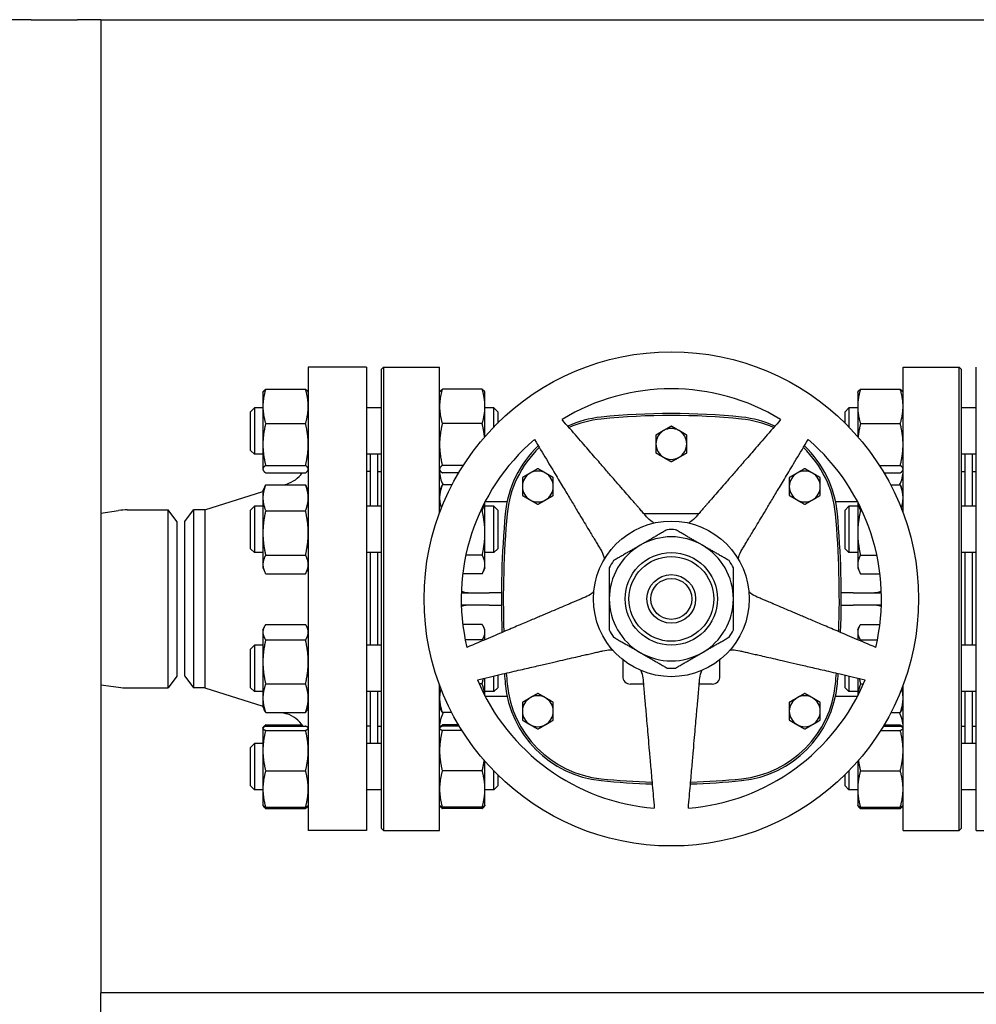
# Model space of a CAD drawing. Header units: inches. Extents: x 24 to 1128, y -58 to 748.
# Tile 508 of 656: x 658 to 673, y 354 to 370. Entities that reach past the tile are written whole.
import ezdxf

# ---------------------------------------------------------------- set-up
doc = ezdxf.new("R2010")
doc.units = ezdxf.units.IN
doc.header["$LTSCALE"] = 32
doc.header["$MEASUREMENT"] = 0
doc.layers.add('Visible (ANSI)', color=7, linetype='Continuous', lineweight=30)

msp = doc.modelspace()

# ---------------------------------------------------------------- linework, layer by layer
at = {"layer": 'Visible (ANSI)'}
for p, q in [((657.86613, 369.85867), (657.49113, 369.85867)), ((657.86613, 369.85867), (658.61613, 369.85867)), ((658.99113, 369.85867), (658.61613, 369.85867)), ((658.99113, 369.85867), (658.99113, 354.10867)), ((658.99113, 369.85867), (694.53063, 369.85867)), ((662.34813, 364.23367), (662.34813, 356.73367)), ((663.28813, 364.23367), (662.34813, 364.23367)), ((663.28813, 364.23367), (663.28813, 356.73367)), ((663.53563, 364.20242), (663.56688, 364.23367)), ((663.53563, 356.76492), (663.53563, 364.20242)), ((663.56688, 364.23367), (663.56688, 356.73367)), ((663.56688, 364.23367), (664.47313, 364.23367)), ((664.47313, 361.87561), (664.47313, 364.23367)), ((671.97313, 361.87561), (671.97313, 364.23367)), ((671.97313, 364.23367), (672.87938, 364.23367)), ((672.87938, 356.73367), (672.87938, 364.23367)), ((672.91063, 364.20242), (672.87938, 364.23367)), ((672.91063, 364.20242), (672.91063, 356.76492)), ((673.15813, 356.73367), (673.15813, 364.23367)), ((661.65922, 363.87636), (662.30305, 363.87636)), ((665.16205, 363.87636), (664.51822, 363.87636)), ((671.28422, 363.87636), (671.92805, 363.87636)), ((661.61413, 363.82488), (661.61828, 363.83378)), ((661.61413, 363.82488), (661.61413, 363.59837)), ((662.34813, 363.82488), (662.34398, 363.83378)), ((664.47313, 363.82488), (664.47728, 363.83378)), ((665.20713, 363.82488), (665.20298, 363.83378)), ((665.20713, 363.59837), (665.20713, 363.82488)), ((671.23913, 363.82488), (671.24328, 363.83378)), ((671.23913, 363.82488), (671.23913, 363.59837)), ((671.97313, 363.82488), (671.96898, 363.83378)), ((661.41313, 363.51238), (661.47563, 363.57488)), ((661.47563, 363.57488), (661.47563, 362.82488)), ((661.61413, 363.57488), (661.47563, 363.57488)), ((661.61413, 363.59837), (661.61413, 362.98215)), ((663.53563, 363.57488), (663.28813, 363.57488)), ((665.20713, 363.11117), (665.20713, 363.59837)), ((665.35063, 363.57488), (665.20713, 363.57488)), ((665.35063, 363.26733), (665.35063, 363.57488)), ((665.41313, 363.51238), (665.35063, 363.57488)), ((671.03563, 363.51238), (671.09813, 363.57488)), ((671.09813, 363.57488), (671.09813, 363.26474)), ((671.23913, 363.57488), (671.09813, 363.57488)), ((671.23913, 363.59837), (671.23913, 363.11117)), ((673.15813, 363.57488), (672.91063, 363.57488)), ((661.41313, 362.88738), (661.41313, 363.51238)), ((665.41313, 363.51238), (665.41313, 363.3304)), ((671.03563, 363.32793), (671.03563, 363.51238)), ((661.65922, 363.32039), (662.30305, 363.32039)), ((665.16205, 363.32039), (664.51822, 363.32039)), ((671.28422, 363.32039), (671.92805, 363.32039)), ((661.61413, 362.98215), (661.61413, 362.58365)), ((661.41313, 362.88738), (661.47563, 362.82488)), ((661.61413, 362.82488), (661.47563, 362.82488)), ((663.53563, 362.82488), (663.28813, 362.82488)), ((663.34813, 362.82488), (663.34813, 361.98376)), ((663.46813, 362.82488), (663.46813, 361.98376)), ((673.15813, 362.82488), (672.91063, 362.82488)), ((672.97313, 362.82488), (672.97313, 361.98376)), ((673.09313, 362.82488), (673.09313, 361.98376)), ((661.61413, 362.58365), (661.61413, 362.57488)), ((661.65922, 362.64391), (662.30305, 362.64391)), ((664.85662, 362.64391), (664.51822, 362.64391)), ((671.58964, 362.64391), (671.92805, 362.64391)), ((661.61413, 362.57488), (661.61828, 362.56598)), ((661.65922, 362.5234), (662.30305, 362.5234)), ((662.34813, 362.57488), (662.34398, 362.56598)), ((663.34813, 362.54367), (663.28813, 362.54367)), ((663.47313, 362.42367), (663.46813, 362.42367)), ((663.47313, 361.98376), (663.47313, 362.54367)), ((663.47313, 362.54367), (663.53563, 362.54367)), ((664.47313, 362.57488), (664.47728, 362.56598)), ((664.78227, 362.5234), (664.51822, 362.5234)), ((671.66399, 362.5234), (671.92805, 362.5234)), ((671.97313, 362.57488), (671.96898, 362.56598)), ((672.91063, 362.54367), (672.97313, 362.54367)), ((673.09813, 362.42367), (673.09313, 362.42367)), ((673.09813, 361.98376), (673.09813, 362.54367)), ((673.09813, 362.54367), (673.15813, 362.54367)), ((661.61413, 362.23376), (661.64326, 362.29622)), ((661.65922, 362.32726), (662.30305, 362.32726)), ((661.94902, 362.32726), (661.99911, 362.34312)), ((662.34813, 362.23376), (662.31901, 362.29622)), ((664.47313, 362.23376), (664.50226, 362.29622)), ((664.67332, 362.32726), (664.51822, 362.32726)), ((671.77295, 362.32726), (671.92805, 362.32726)), ((671.97313, 362.23376), (671.94401, 362.29622)), ((660.6748, 361.92367), (661.61413, 362.22119)), ((661.61413, 362.23376), (661.61413, 362.11829)), ((661.61413, 362.11829), (661.61413, 361.55008)), ((661.41313, 361.92126), (661.47563, 361.98376)), ((661.47563, 361.98376), (661.47563, 361.23376)), ((661.61413, 361.98376), (661.47563, 361.98376)), ((663.53563, 361.98376), (663.28813, 361.98376)), ((665.20713, 361.55008), (665.20713, 362.0533)), ((665.35063, 361.98376), (665.20713, 361.98376)), ((665.20983, 362.05847), (665.56604, 362.05847)), ((665.35063, 361.23376), (665.35063, 361.98376)), ((665.41313, 361.92126), (665.35063, 361.98376)), ((670.88023, 362.05847), (671.23644, 362.05847)), ((671.03563, 361.92126), (671.09813, 361.98376)), ((671.09813, 361.98376), (671.09813, 361.23376)), ((671.23913, 361.98376), (671.09813, 361.98376)), ((671.23913, 362.0533), (671.23913, 361.55008)), ((673.15813, 361.98376), (672.91063, 361.98376)), ((658.99113, 361.87267), (659.27778, 361.91362)), ((659.4192, 361.92367), (660.07926, 361.92367)), ((660.07926, 359.04367), (660.07926, 361.92367)), ((660.22313, 361.73617), (660.07926, 361.92367)), ((660.34813, 361.73617), (660.49201, 361.92367)), ((660.6748, 361.92367), (660.49201, 361.92367)), ((660.49201, 361.92367), (660.49201, 359.04367)), ((660.6748, 361.92367), (660.6748, 359.04367)), ((661.41313, 361.29626), (661.41313, 361.92126)), ((661.65922, 361.90933), (662.30305, 361.90933)), ((665.16205, 361.90933), (665.13647, 361.90933)), ((665.41313, 361.92126), (665.41313, 361.29626)), ((668.66585, 361.86162), (667.78042, 361.86162)), ((671.03563, 361.29626), (671.03563, 361.92126)), ((671.28422, 361.90933), (671.3098, 361.90933)), ((660.22313, 361.73617), (660.22313, 359.23117)), ((660.34813, 359.23117), (660.34813, 361.73617)), ((661.61413, 361.55008), (661.61413, 361.04054)), ((665.20713, 361.04054), (665.20713, 361.55008)), ((671.23913, 361.55008), (671.23913, 361.04054)), ((661.41313, 361.29626), (661.47563, 361.23376)), ((661.61413, 361.23376), (661.47563, 361.23376)), ((661.65922, 361.19083), (662.30305, 361.19083)), ((663.53563, 361.23376), (663.28813, 361.23376)), ((663.34813, 361.23376), (663.34813, 359.73358)), ((663.46813, 361.23376), (663.46813, 359.73358)), ((663.47313, 359.73358), (663.47313, 361.23376)), ((665.16205, 361.19083), (664.89749, 361.19083)), ((665.35063, 361.23376), (665.20713, 361.23376)), ((665.41313, 361.29626), (665.35063, 361.23376)), ((671.03563, 361.29626), (671.09813, 361.23376)), ((671.23913, 361.23376), (671.09813, 361.23376)), ((671.28422, 361.19083), (671.54878, 361.19083)), ((673.15813, 361.23376), (672.91063, 361.23376)), ((672.97313, 361.23376), (672.97313, 359.73358)), ((673.09313, 361.23376), (673.09313, 359.73358)), ((673.09813, 359.73358), (673.09813, 361.23376)), ((661.61413, 361.04054), (661.61413, 360.98376)), ((665.20713, 360.98376), (665.20713, 361.04054)), ((671.23913, 361.04054), (671.23913, 360.98376)), ((661.61413, 360.98376), (661.64326, 360.9213)), ((661.65922, 360.89026), (662.30305, 360.89026)), ((662.34813, 360.98376), (662.31901, 360.9213)), ((665.16205, 360.89026), (664.84753, 360.89026)), ((665.20713, 360.98376), (665.17801, 360.9213)), ((671.23913, 360.98376), (671.26826, 360.9213)), ((671.28422, 360.89026), (671.59873, 360.89026)), ((664.8246, 360.58367), (665.27813, 360.58367)), ((665.47347, 360.58367), (665.27813, 360.58367)), ((671.16813, 360.58367), (670.9728, 360.58367)), ((671.16813, 360.58367), (671.62166, 360.58367)), ((665.27813, 360.38367), (664.8246, 360.38367)), ((665.27813, 360.38367), (665.47347, 360.38367)), ((670.9728, 360.38367), (671.16813, 360.38367)), ((671.62166, 360.38367), (671.16813, 360.38367)), ((661.65922, 360.07014), (662.30305, 360.07014)), ((665.16205, 360.07014), (664.84838, 360.07014)), ((671.28422, 360.07014), (671.59789, 360.07014)), ((661.61413, 359.98358), (661.63361, 360.02535)), ((661.61413, 359.98358), (661.61413, 359.94443)), ((661.61413, 359.94443), (661.61413, 359.46294)), ((662.34813, 359.98358), (662.32866, 360.02535)), ((665.20713, 359.98358), (665.18766, 360.02535)), ((665.20713, 359.94443), (665.20713, 359.98358)), ((665.20713, 359.82257), (665.20713, 359.94443)), ((671.23913, 359.98358), (671.25861, 360.02535)), ((671.23913, 359.98358), (671.23913, 359.94443)), ((671.23913, 359.94443), (671.23913, 359.82257)), ((661.41313, 359.67108), (661.47563, 359.73358)), ((661.47563, 359.73358), (661.47563, 358.98358)), ((661.61413, 359.73358), (661.47563, 359.73358)), ((661.65922, 359.81872), (662.30305, 359.81872)), ((663.53563, 359.73358), (663.28813, 359.73358)), ((665.16205, 359.81872), (664.88879, 359.81872)), ((671.28422, 359.81872), (671.55748, 359.81872)), ((673.15813, 359.73358), (672.91063, 359.73358)), ((661.41313, 359.04608), (661.41313, 359.67108)), ((661.61413, 359.46294), (661.61413, 358.8771)), ((667.43573, 359.50021), (667.43573, 359.23072)), ((669.01053, 359.23072), (669.01053, 359.50021)), ((665.35063, 358.98358), (665.35063, 359.23561)), ((665.41313, 359.25004), (665.41313, 359.04608)), ((671.03563, 359.04608), (671.03563, 359.24947)), ((671.09813, 359.23504), (671.09813, 358.98358)), ((658.99113, 359.09467), (659.27778, 359.05372)), ((660.22313, 359.23117), (660.07926, 359.04367)), ((660.34813, 359.23117), (660.49201, 359.04367)), ((661.65922, 359.10717), (662.30305, 359.10717)), ((664.47313, 356.73367), (664.47313, 359.09173)), ((665.16205, 359.10717), (665.11424, 359.10717)), ((665.20713, 358.91404), (665.20713, 359.20248)), ((667.77161, 359.10572), (667.56073, 359.10572)), ((668.88553, 359.10572), (668.67465, 359.10572)), ((671.23913, 359.20248), (671.23913, 358.91404)), ((671.28422, 359.10717), (671.33203, 359.10717)), ((671.97313, 356.73367), (671.97313, 359.09173)), ((659.4192, 359.04367), (660.07926, 359.04367)), ((660.6748, 359.04367), (660.49201, 359.04367)), ((660.6748, 359.04367), (661.61413, 358.74615)), ((661.41313, 359.04608), (661.47563, 358.98358)), ((661.61413, 358.98358), (661.47563, 358.98358)), ((663.53563, 358.98358), (663.28813, 358.98358)), ((663.34813, 358.98358), (663.34813, 358.14246)), ((663.46813, 358.98358), (663.46813, 358.14246)), ((663.47313, 358.42367), (663.47313, 358.98358)), ((665.35063, 358.98358), (665.20713, 358.98358)), ((665.41313, 359.04608), (665.35063, 358.98358)), ((671.03563, 359.04608), (671.09813, 358.98358)), ((671.23913, 358.98358), (671.09813, 358.98358)), ((673.15813, 358.98358), (672.91063, 358.98358)), ((672.97313, 358.98358), (672.97313, 358.14246)), ((673.09313, 358.98358), (673.09313, 358.14246)), ((673.09813, 358.42367), (673.09813, 358.98358)), ((661.61413, 358.8771), (661.61413, 358.73358)), ((665.20983, 358.90887), (665.56604, 358.90887)), ((670.88023, 358.90887), (671.23644, 358.90887)), ((661.61413, 358.73358), (661.63361, 358.69181)), ((661.65922, 358.64703), (662.30305, 358.64703)), ((661.9271, 358.64703), (661.99911, 358.62422)), ((662.34813, 358.73358), (662.32866, 358.69181)), ((664.47313, 358.73358), (664.49261, 358.69181)), ((664.66972, 358.64703), (664.51822, 358.64703)), ((671.77654, 358.64703), (671.92805, 358.64703)), ((671.97313, 358.73358), (671.95366, 358.69181)), ((661.65922, 358.44394), (662.25082, 358.44394)), ((663.47313, 358.54367), (663.46813, 358.54367)), ((664.78227, 358.44394), (664.51822, 358.44394)), ((671.66399, 358.44394), (671.92805, 358.44394)), ((673.09813, 358.54367), (673.09313, 358.54367)), ((661.61413, 358.39246), (661.61543, 358.39524)), ((661.61413, 358.39246), (661.61413, 358.3897)), ((661.61413, 358.3897), (661.61413, 358.02776)), ((661.61543, 358.39524), (661.61828, 358.40136)), ((661.65922, 358.42358), (662.30305, 358.42358)), ((661.65922, 358.35582), (662.30305, 358.35582)), ((662.34813, 358.39246), (662.34684, 358.39524)), ((663.34813, 358.42367), (663.28813, 358.42367)), ((663.47313, 358.42367), (663.53563, 358.42367)), ((664.47313, 358.39246), (664.47443, 358.39524)), ((664.47443, 358.39524), (664.47728, 358.40136)), ((664.79442, 358.42358), (664.51822, 358.42358)), ((664.83606, 358.35582), (664.51822, 358.35582)), ((671.61021, 358.35582), (671.92805, 358.35582)), ((671.65184, 358.42358), (671.92805, 358.42358)), ((671.97184, 358.39524), (671.96898, 358.40136)), ((671.97313, 358.39246), (671.97184, 358.39524)), ((672.91063, 358.42367), (672.97313, 358.42367)), ((673.09813, 358.42367), (673.15813, 358.42367)), ((661.41313, 358.07996), (661.47563, 358.14246)), ((661.47563, 358.14246), (661.47563, 357.39246)), ((661.61413, 358.14246), (661.47563, 358.14246)), ((663.53563, 358.14246), (663.28813, 358.14246)), ((673.15813, 358.14246), (672.91063, 358.14246)), ((661.41313, 357.45496), (661.41313, 358.07996)), ((661.61413, 358.02776), (661.61413, 357.40552)), ((665.20713, 357.40552), (665.20713, 357.85617)), ((671.23913, 357.85617), (671.23913, 357.40552)), ((661.65922, 357.6997), (662.30305, 357.6997)), ((665.16205, 357.6997), (664.51822, 357.6997)), ((665.35063, 357.39246), (665.35063, 357.70001)), ((671.03563, 357.45496), (671.03563, 357.6394)), ((671.09813, 357.7026), (671.09813, 357.39246)), ((671.28422, 357.6997), (671.92805, 357.6997)), ((665.41313, 357.63693), (665.41313, 357.45496)), ((661.41313, 357.45496), (661.47563, 357.39246)), ((661.61413, 357.39246), (661.47563, 357.39246)), ((661.61413, 357.40552), (661.61413, 357.14246)), ((663.53563, 357.39246), (663.28813, 357.39246)), ((665.20713, 357.14246), (665.20713, 357.40552)), ((665.35063, 357.39246), (665.20713, 357.39246)), ((665.41313, 357.45496), (665.35063, 357.39246)), ((671.03563, 357.45496), (671.09813, 357.39246)), ((671.23913, 357.39246), (671.09813, 357.39246)), ((671.23913, 357.40552), (671.23913, 357.14246)), ((673.15813, 357.39246), (672.91063, 357.39246)), ((661.61413, 357.14246), (661.61543, 357.13969)), ((661.61543, 357.13969), (661.61828, 357.13356)), ((661.65922, 357.11134), (662.30305, 357.11134)), ((661.65922, 357.09098), (662.30305, 357.09098)), ((662.34684, 357.13969), (662.34398, 357.13356)), ((662.34813, 357.14246), (662.34684, 357.13969)), ((664.47313, 357.14246), (664.47443, 357.13969)), ((664.47443, 357.13969), (664.47728, 357.13356)), ((665.16205, 357.11134), (664.51822, 357.11134)), ((665.16205, 357.09098), (664.51822, 357.09098)), ((665.20584, 357.13969), (665.20298, 357.13356)), ((665.20713, 357.14246), (665.20584, 357.13969)), ((671.23913, 357.14246), (671.24043, 357.13969)), ((671.24043, 357.13969), (671.24328, 357.13356)), ((671.28422, 357.11134), (671.92805, 357.11134)), ((671.28422, 357.09098), (671.92805, 357.09098)), ((671.97184, 357.13969), (671.96898, 357.13356)), ((671.97313, 357.14246), (671.97184, 357.13969)), ((663.28813, 356.73367), (662.34813, 356.73367)), ((663.53563, 356.76492), (663.56688, 356.73367)), ((663.56688, 356.73367), (664.47313, 356.73367)), ((671.97313, 356.73367), (672.87938, 356.73367)), ((672.91063, 356.76492), (672.87938, 356.73367)), ((673.15813, 356.73367), (674.09813, 356.73367)), ((694.53063, 354.10867), (658.99113, 354.10867)), ((658.99113, 353.73367), (658.99113, 354.10867))]:
    msp.add_line(p, q, dxfattribs=at)
for radius in [4, 1.25984, 0.74803, 0.68553, 0.3937, 0.3312]:
    msp.add_circle((668.22313, 360.48367), radius, dxfattribs=at)
for centre, radius, start, end in [((668.22313, 360.48367), 3.4, 58.64927, 121.35073), ((667.26135, 361.70251), 1.73228, 95.817836, 114.357428), ((667.26135, 361.70251), 1.70103, 95.817836, 114.042525), ((668.22313, 352.2632), 11.22047, 84.182164, 95.817836), ((668.22313, 352.2632), 11.18922, 84.182164, 95.817836), ((669.18491, 361.70251), 1.70103, 65.957475, 84.182165), ((669.18491, 361.70251), 1.73228, 65.642572, 84.182165), ((668.22313, 362.99154), 0.25, 60, 120), ((668.22313, 360.48367), 3.4, 130.64927, 193.35073), ((668.22313, 362.99154), 0.25, 120, 180), ((668.22313, 362.99154), 0.25, 0, 60), ((668.22313, 360.48367), 3.4, 346.64927, 49.35073), ((667.26135, 361.70251), 1.73228, 133.442646, 174.744707), ((667.26135, 361.70251), 1.70103, 133.674999, 174.744707), ((668.22313, 362.99154), 0.25, 180, 240), ((668.22313, 362.99154), 0.25, 300, 0), ((669.18491, 361.70251), 1.70103, 5.255296, 46.325001), ((669.18491, 361.70251), 1.73228, 5.255296, 46.557354), ((668.22313, 362.99154), 0.25, 240, 300), ((661.84813, 362.81978), 0.5, 287.574716, 323.645749), ((664.97313, 362.55847), 0.5, 180, 207.543912), ((666.06368, 362.30257), 0.25, 120, 180), ((666.06368, 362.30257), 0.25, 60, 120), ((666.06368, 362.30257), 0.25, 0, 60), ((670.38258, 362.30257), 0.25, 120, 180), ((670.38258, 362.30257), 0.25, 60, 120), ((670.38258, 362.30257), 0.25, 0, 60), ((671.47313, 362.55847), 0.5, 332.456088, 0), ((666.06368, 362.30257), 0.25, 180, 240), ((666.06368, 362.30257), 0.25, 300, 0), ((670.38258, 362.30257), 0.25, 180, 240), ((670.38258, 362.30257), 0.25, 300, 0), ((666.06368, 362.30257), 0.25, 240, 300), ((670.38258, 362.30257), 0.25, 240, 300), ((659.4192, 360.92367), 1, 90, 98.130102), ((680.5125, 360.48367), 15.03937, 174.744704, 182.072997), ((680.5125, 360.48367), 15.00812, 174.744704, 182.027369), ((655.93376, 360.48367), 15.00812, 357.972631, 5.255296), ((655.93376, 360.48367), 15.03937, 357.927003, 5.255296), ((668.22313, 360.48367), 1.00394, 60, 120), ((668.22313, 360.48367), 1.12205, 86.525352, 93.474648), ((668.22313, 360.48367), 1.00394, 120, 180), ((668.22313, 360.48367), 1.00394, 0, 60), ((668.22313, 360.48367), 1.12205, 146.525352, 153.474648), ((668.22313, 360.48367), 1.12205, 26.525352, 33.474648), ((668.22313, 360.48367), 1.00394, 180, 240), ((668.22313, 360.48367), 1.00394, 300, 0), ((668.22313, 360.48367), 1.12205, 206.525352, 213.474648), ((668.22313, 360.48367), 1.12205, 326.525352, 333.474648), ((668.22313, 360.48367), 1.00394, 240, 300), ((680.5125, 360.48367), 15.03937, 184.60919, 185.255296), ((680.5125, 360.48367), 15.00812, 184.591592, 185.255296), ((668.22313, 360.48367), 1.12205, 266.525352, 273.474648), ((655.93376, 360.48367), 15.00812, 354.744704, 355.408408), ((655.93376, 360.48367), 15.03937, 354.744704, 355.39081), ((668.22313, 360.48367), 3.4, 202.64927, 265.35073), ((667.26135, 359.26482), 1.73228, 185.255296, 264.182161), ((667.26135, 359.26482), 1.70103, 185.255296, 264.182161), ((667.56073, 359.23072), 0.125, 180, 270), ((668.22313, 360.48367), 3.4, 274.64927, 337.35073), ((668.88553, 359.23072), 0.125, 270, 0), ((669.18491, 359.26482), 1.70103, 275.817836, 354.744707), ((669.18491, 359.26482), 1.73228, 275.817836, 354.744707), ((659.4192, 360.04367), 1, 261.869898, 270), ((666.06368, 358.66477), 0.25, 60, 120), ((670.38258, 358.66477), 0.25, 60, 120), ((666.06368, 358.66477), 0.25, 120, 180), ((666.06368, 358.66477), 0.25, 0, 60), ((670.38258, 358.66477), 0.25, 120, 180), ((670.38258, 358.66477), 0.25, 0, 60), ((661.84813, 358.14756), 0.5, 33.50812, 72.425284), ((664.97313, 358.40887), 0.5, 151.554839, 180), ((666.06368, 358.66477), 0.25, 180, 240), ((666.06368, 358.66477), 0.25, 300, 0), ((670.38258, 358.66477), 0.25, 180, 240), ((670.38258, 358.66477), 0.25, 300, 0), ((671.47313, 358.40887), 0.5, 0, 28.445161), ((666.06368, 358.66477), 0.25, 240, 300), ((670.38258, 358.66477), 0.25, 240, 300), ((668.22313, 368.70414), 11.22047, 264.182163, 268.416919), ((668.22313, 368.70414), 11.18922, 264.182163, 268.398452), ((668.22313, 368.70414), 11.22047, 271.583081, 275.817836), ((668.22313, 368.70414), 11.18922, 271.601548, 275.817836)]:
    msp.add_arc(centre, radius, start, end, dxfattribs=at)
for points, weights in [([(661.65922, 363.87636), (661.61413, 363.72738), (661.61413, 363.59837)], [1, 1.0379548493, 1]), ([(661.61828, 363.83378), (661.62757, 363.85369), (661.65922, 363.87636)], [1.01611555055, 1.02634702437, 1]), ([(662.30305, 363.87636), (662.3347, 363.85369), (662.34398, 363.83378)], [1, 1.02634702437, 1.01611555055]), ([(662.34813, 363.59837), (662.34813, 363.72738), (662.30305, 363.87636)], [1, 1.0379548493, 1]), ([(664.51822, 363.87636), (664.47313, 363.72738), (664.47313, 363.59837)], [1, 1.0379548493, 1]), ([(664.47728, 363.83378), (664.48657, 363.85369), (664.51822, 363.87636)], [1.01611555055, 1.02634702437, 1]), ([(665.20713, 363.59837), (665.20713, 363.72738), (665.16205, 363.87636)], [1, 1.0379548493, 1]), ([(665.16205, 363.87636), (665.1937, 363.85369), (665.20298, 363.83378)], [1, 1.02634702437, 1.01611555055]), ([(671.28422, 363.87636), (671.23913, 363.72738), (671.23913, 363.59837)], [1, 1.0379548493, 1]), ([(671.24328, 363.83378), (671.25257, 363.85369), (671.28422, 363.87636)], [1.01611555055, 1.02634702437, 1]), ([(671.97313, 363.59837), (671.97313, 363.72738), (671.92805, 363.87636)], [1, 1.0379548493, 1]), ([(671.92805, 363.87636), (671.9597, 363.85369), (671.96898, 363.83378)], [1, 1.02634702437, 1.01611555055]), ([(661.61413, 363.59837), (661.61413, 363.46936), (661.65922, 363.32039)], [1, 1.0379548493, 1]), ([(662.30305, 363.32039), (662.34813, 363.46936), (662.34813, 363.59837)], [1, 1.0379548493, 1]), ([(664.47313, 363.59837), (664.47313, 363.46936), (664.51822, 363.32039)], [1, 1.0379548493, 1]), ([(665.16205, 363.32039), (665.20713, 363.46936), (665.20713, 363.59837)], [1, 1.0379548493, 1]), ([(671.23913, 363.59837), (671.23913, 363.46936), (671.28422, 363.32039)], [1, 1.0379548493, 1]), ([(671.92805, 363.32039), (671.97313, 363.46936), (671.97313, 363.59837)], [1, 1.0379548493, 1]), ([(667.82201, 361.81378), (667.42523, 362.27022), (666.4542, 363.38726)], [2.0263127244, 1.58117079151, 1]), ([(669.99207, 363.38726), (669.02103, 362.27022), (668.62426, 361.81378)], [1, 1.58117079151, 2.0263127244]), ([(661.65922, 363.32039), (661.61413, 363.13912), (661.61413, 362.98215)], [1, 1.0379548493, 1]), ([(662.34813, 362.98215), (662.34813, 363.13912), (662.30305, 363.32039)], [1, 1.0379548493, 1]), ([(664.51822, 363.32039), (664.47313, 363.13912), (664.47313, 362.98215)], [1, 1.0379548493, 1]), ([(665.2009, 363.10399), (665.19061, 363.20556), (665.16205, 363.32039)], [1.01779547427, 1.02371349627, 1]), ([(668.22313, 363.28022), (668.15615, 363.24154), (668.09813, 363.20805)], [1.01001874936, 1.04314139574, 1]), ([(668.34813, 363.20805), (668.29012, 363.24154), (668.22313, 363.28022)], [1, 1.04314139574, 1.01001874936]), ([(671.28422, 363.32039), (671.25566, 363.20556), (671.24537, 363.10399)], [1, 1.02371349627, 1.01779547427]), ([(671.97313, 362.98215), (671.97313, 363.13912), (671.92805, 363.32039)], [1, 1.0379548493, 1]), ([(666.00828, 363.06329), (666.77059, 361.79459), (667.08208, 361.27619)], [1, 1.58117079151, 2.0263127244]), ([(668.09813, 363.20805), (668.04012, 363.17456), (667.97313, 363.13588)], [1, 1.04314139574, 1.01001874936]), ([(667.97313, 363.13588), (667.97313, 363.05853), (667.97313, 362.99154)], [1.01001874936, 1.04314139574, 1]), ([(668.47313, 363.13588), (668.40615, 363.17456), (668.34813, 363.20805)], [1.01001874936, 1.04314139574, 1]), ([(668.47313, 362.99154), (668.47313, 363.05853), (668.47313, 363.13588)], [1, 1.04314139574, 1.01001874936]), ([(669.36419, 361.27619), (669.67567, 361.79459), (670.43798, 363.06329)], [2.0263127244, 1.58117079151, 1]), ([(661.61413, 362.98215), (661.61413, 362.82517), (661.65922, 362.64391)], [1, 1.0379548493, 1]), ([(662.30305, 362.64391), (662.34813, 362.82517), (662.34813, 362.98215)], [1, 1.0379548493, 1]), ([(664.47313, 362.98215), (664.47313, 362.82517), (664.51822, 362.64391)], [1, 1.0379548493, 1]), ([(667.97313, 362.99154), (667.97313, 362.92456), (667.97313, 362.84721)], [1, 1.04314139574, 1.01001874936]), ([(668.47313, 362.84721), (668.47313, 362.92456), (668.47313, 362.99154)], [1.01001874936, 1.04314139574, 1]), ([(671.92805, 362.64391), (671.97313, 362.82517), (671.97313, 362.98215)], [1, 1.0379548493, 1]), ([(667.97313, 362.84721), (668.04012, 362.80853), (668.09813, 362.77504)], [1.01001874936, 1.04314139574, 1]), ([(668.09813, 362.77504), (668.15615, 362.74154), (668.22313, 362.70287)], [1, 1.04314139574, 1.01001874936]), ([(668.22313, 362.70287), (668.29012, 362.74154), (668.34813, 362.77504)], [1.01001874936, 1.04314139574, 1]), ([(668.34813, 362.77504), (668.40615, 362.80853), (668.47313, 362.84721)], [1, 1.04314139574, 1.01001874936]), ([(661.65922, 362.64391), (661.61413, 362.61161), (661.61413, 362.58365)], [1, 1.0379548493, 1]), ([(661.61413, 362.58365), (661.61413, 362.55569), (661.65922, 362.5234)], [1, 1.0379548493, 1]), ([(662.34813, 362.58365), (662.34813, 362.61161), (662.30305, 362.64391)], [1, 1.0379548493, 1]), ([(662.30305, 362.5234), (662.34813, 362.55569), (662.34813, 362.58365)], [1, 1.0379548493, 1]), ([(664.51822, 362.64391), (664.47313, 362.61161), (664.47313, 362.58365)], [1, 1.0379548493, 1]), ([(664.47313, 362.58365), (664.47313, 362.55569), (664.51822, 362.5234)], [1, 1.0379548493, 1]), ([(666.06368, 362.59124), (665.9967, 362.55257), (665.93868, 362.51907)], [1.01001874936, 1.04314139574, 1]), ([(666.18868, 362.51907), (666.13067, 362.55257), (666.06368, 362.59124)], [1, 1.04314139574, 1.01001874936]), ([(670.38258, 362.59124), (670.31559, 362.55257), (670.25758, 362.51907)], [1.01001874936, 1.04314139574, 1]), ([(670.50758, 362.51907), (670.44957, 362.55257), (670.38258, 362.59124)], [1, 1.04314139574, 1.01001874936]), ([(671.97313, 362.58365), (671.97313, 362.61161), (671.92805, 362.64391)], [1, 1.0379548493, 1]), ([(671.92805, 362.5234), (671.97313, 362.55569), (671.97313, 362.58365)], [1, 1.0379548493, 1]), ([(665.93868, 362.51907), (665.88067, 362.48558), (665.81368, 362.4469)], [1, 1.04314139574, 1.01001874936]), ([(665.81368, 362.4469), (665.81368, 362.36955), (665.81368, 362.30257)], [1.01001874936, 1.04314139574, 1]), ([(666.31368, 362.4469), (666.2467, 362.48558), (666.18868, 362.51907)], [1.01001874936, 1.04314139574, 1]), ([(666.31368, 362.30257), (666.31368, 362.36955), (666.31368, 362.4469)], [1, 1.04314139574, 1.01001874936]), ([(670.25758, 362.51907), (670.19957, 362.48558), (670.13258, 362.4469)], [1, 1.04314139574, 1.01001874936]), ([(670.13258, 362.4469), (670.13258, 362.36955), (670.13258, 362.30257)], [1.01001874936, 1.04314139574, 1]), ([(670.63258, 362.4469), (670.56559, 362.48558), (670.50758, 362.51907)], [1.01001874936, 1.04314139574, 1]), ([(670.63258, 362.30257), (670.63258, 362.36955), (670.63258, 362.4469)], [1, 1.04314139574, 1.01001874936]), ([(661.65922, 362.32726), (661.61413, 362.21527), (661.61413, 362.11829)], [1, 1.0379548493, 1]), ([(661.64326, 362.29622), (661.65032, 362.31136), (661.65922, 362.32726)], [1.01175569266, 1.00727059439, 1]), ([(662.34813, 362.11829), (662.34813, 362.21527), (662.30305, 362.32726)], [1, 1.0379548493, 1]), ([(662.30305, 362.32726), (662.31195, 362.31136), (662.31901, 362.29622)], [1, 1.00727059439, 1.01175569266]), ([(664.51822, 362.32726), (664.47313, 362.21527), (664.47313, 362.11829)], [1, 1.0379548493, 1]), ([(664.50226, 362.29622), (664.50932, 362.31136), (664.51822, 362.32726)], [1.01175569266, 1.00727059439, 1]), ([(665.81368, 362.30257), (665.81368, 362.23558), (665.81368, 362.15823)], [1, 1.04314139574, 1.01001874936]), ([(666.31368, 362.15823), (666.31368, 362.23558), (666.31368, 362.30257)], [1.01001874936, 1.04314139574, 1]), ([(670.13258, 362.30257), (670.13258, 362.23558), (670.13258, 362.15823)], [1, 1.04314139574, 1.01001874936]), ([(670.63258, 362.15823), (670.63258, 362.23558), (670.63258, 362.30257)], [1.01001874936, 1.04314139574, 1]), ([(671.92805, 362.32726), (671.93695, 362.31136), (671.94401, 362.29622)], [1, 1.00727059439, 1.01175569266]), ([(671.97313, 362.11829), (671.97313, 362.21527), (671.92805, 362.32726)], [1, 1.0379548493, 1]), ([(661.61413, 362.11829), (661.61413, 362.02131), (661.65922, 361.90933)], [1, 1.0379548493, 1]), ([(662.30305, 361.90933), (662.34813, 362.02131), (662.34813, 362.11829)], [1, 1.0379548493, 1]), ([(664.47313, 362.11829), (664.47313, 362.03915), (664.5024, 361.95206)], [1, 1.03075886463, 1.01166334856]), ([(665.81368, 362.15823), (665.88067, 362.11955), (665.93868, 362.08606)], [1.01001874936, 1.04314139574, 1]), ([(666.18868, 362.08606), (666.2467, 362.11955), (666.31368, 362.15823)], [1, 1.04314139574, 1.01001874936]), ([(670.13258, 362.15823), (670.19957, 362.11955), (670.25758, 362.08606)], [1.01001874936, 1.04314139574, 1]), ([(670.50758, 362.08606), (670.56559, 362.11955), (670.63258, 362.15823)], [1, 1.04314139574, 1.01001874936]), ([(671.94386, 361.95206), (671.97313, 362.03915), (671.97313, 362.11829)], [1.01166334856, 1.03075886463, 1]), ([(665.16205, 361.90933), (665.19003, 361.97884), (665.20046, 362.04042)], [1, 1.02322609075, 1.01802623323]), ([(665.93868, 362.08606), (665.9967, 362.05257), (666.06368, 362.01389)], [1, 1.04314139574, 1.01001874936]), ([(666.06368, 362.01389), (666.13067, 362.05257), (666.18868, 362.08606)], [1.01001874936, 1.04314139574, 1]), ([(670.25758, 362.08606), (670.31559, 362.05257), (670.38258, 362.01389)], [1, 1.04314139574, 1.01001874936]), ([(670.38258, 362.01389), (670.44957, 362.05257), (670.50758, 362.08606)], [1.01001874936, 1.04314139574, 1]), ([(671.2458, 362.04042), (671.25623, 361.97884), (671.28422, 361.90933)], [1.01802623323, 1.02322609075, 1]), ([(661.65922, 361.90933), (661.61413, 361.7168), (661.61413, 361.55008)], [1, 1.0379548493, 1]), ([(662.34813, 361.55008), (662.34813, 361.7168), (662.30305, 361.90933)], [1, 1.0379548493, 1]), ([(665.20713, 361.55008), (665.20713, 361.7168), (665.16205, 361.90933)], [1, 1.0379548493, 1]), ([(671.28422, 361.90933), (671.23913, 361.7168), (671.23913, 361.55008)], [1, 1.0379548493, 1]), ([(661.61413, 361.55008), (661.61413, 361.38335), (661.65922, 361.19083)], [1, 1.0379548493, 1]), ([(662.30305, 361.19083), (662.34813, 361.38335), (662.34813, 361.55008)], [1, 1.0379548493, 1]), ([(665.16205, 361.19083), (665.20713, 361.38335), (665.20713, 361.55008)], [1, 1.0379548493, 1]), ([(668.15513, 361.60365), (667.92609, 361.47142), (667.72116, 361.3531)], [1.0171026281, 1.03775343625, 1]), ([(668.7251, 361.3531), (668.52017, 361.47142), (668.29114, 361.60365)], [1, 1.03775343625, 1.0171026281]), ([(671.23913, 361.55008), (671.23913, 361.38335), (671.28422, 361.19083)], [1, 1.0379548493, 1]), ([(667.72116, 361.3531), (667.51624, 361.23479), (667.2872, 361.10255)], [1, 1.03775343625, 1.0171026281]), ([(669.15907, 361.10255), (668.93003, 361.23479), (668.7251, 361.3531)], [1.0171026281, 1.03775343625, 1]), ([(661.65922, 361.19083), (661.61413, 361.11029), (661.61413, 361.04054)], [1, 1.0379548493, 1]), ([(662.34813, 361.04054), (662.34813, 361.11029), (662.30305, 361.19083)], [1, 1.0379548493, 1]), ([(665.20713, 361.04054), (665.20713, 361.11029), (665.16205, 361.19083)], [1, 1.0379548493, 1]), ([(671.28422, 361.19083), (671.23913, 361.11029), (671.23913, 361.04054)], [1, 1.0379548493, 1]), ([(661.61413, 361.04054), (661.61413, 360.9708), (661.65922, 360.89026)], [1, 1.0379548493, 1]), ([(662.30305, 360.89026), (662.34813, 360.9708), (662.34813, 361.04054)], [1, 1.0379548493, 1]), ([(665.16205, 360.89026), (665.20713, 360.9708), (665.20713, 361.04054)], [1, 1.0379548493, 1]), ([(667.2192, 360.98477), (667.2192, 360.7203), (667.2192, 360.48367)], [1.0171026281, 1.03775343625, 1]), ([(669.22707, 360.48367), (669.22707, 360.7203), (669.22707, 360.98477)], [1, 1.03775343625, 1.0171026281]), ([(671.23913, 361.04054), (671.23913, 360.9708), (671.28422, 360.89026)], [1, 1.0379548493, 1]), ([(666.83417, 360.5132), (666.27746, 360.27689), (664.91502, 359.69857)], [2.0263127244, 1.58117079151, 1]), ([(671.53125, 359.69857), (670.1688, 360.27689), (669.6121, 360.5132)], [1, 1.58117079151, 2.0263127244]), ([(667.2192, 360.48367), (667.2192, 360.24704), (667.2192, 359.98257)], [1, 1.03775343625, 1.0171026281]), ([(669.22707, 359.98257), (669.22707, 360.24704), (669.22707, 360.48367)], [1.0171026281, 1.03775343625, 1]), ([(661.65922, 360.07014), (661.61413, 360.00277), (661.61413, 359.94443)], [1, 1.0379548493, 1]), ([(662.34813, 359.94443), (662.34813, 360.00277), (662.30305, 360.07014)], [1, 1.0379548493, 1]), ([(665.20713, 359.94443), (665.20713, 360.00277), (665.16205, 360.07014)], [1, 1.0379548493, 1]), ([(671.28422, 360.07014), (671.23913, 360.00277), (671.23913, 359.94443)], [1, 1.0379548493, 1]), ([(661.61413, 359.94443), (661.61413, 359.88609), (661.65922, 359.81872)], [1, 1.0379548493, 1]), ([(662.30305, 359.81872), (662.34813, 359.88609), (662.34813, 359.94443)], [1, 1.0379548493, 1]), ([(665.16205, 359.81872), (665.20713, 359.88609), (665.20713, 359.94443)], [1, 1.0379548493, 1]), ([(671.23913, 359.94443), (671.23913, 359.88609), (671.28422, 359.81872)], [1, 1.0379548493, 1]), ([(661.65922, 359.81872), (661.61413, 359.62806), (661.61413, 359.46294)], [1, 1.0379548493, 1]), ([(662.34813, 359.46294), (662.34813, 359.62806), (662.30305, 359.81872)], [1, 1.0379548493, 1]), ([(665.16529, 359.8048), (665.1637, 359.81173), (665.16205, 359.81872)], [1.00259078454, 1.00134290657, 1]), ([(667.2872, 359.86478), (667.51624, 359.73255), (667.72116, 359.61423)], [1.0171026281, 1.03775343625, 1]), ([(668.7251, 359.61423), (668.93003, 359.73255), (669.15907, 359.86478)], [1, 1.03775343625, 1.0171026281]), ([(671.28422, 359.81872), (671.28257, 359.81173), (671.28098, 359.8048)], [1, 1.00134290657, 1.00259078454]), ([(665.08534, 359.17437), (666.52751, 359.50732), (667.1168, 359.64337)], [1, 1.58117079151, 2.0263127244]), ([(667.72116, 359.61423), (667.92609, 359.49592), (668.15513, 359.36368)], [1, 1.03775343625, 1.0171026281]), ([(668.29114, 359.36368), (668.52017, 359.49592), (668.7251, 359.61423)], [1.0171026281, 1.03775343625, 1]), ([(669.32947, 359.64337), (669.91875, 359.50732), (671.36092, 359.17437)], [2.0263127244, 1.58117079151, 1]), ([(661.61413, 359.46294), (661.61413, 359.29783), (661.65922, 359.10717)], [1, 1.0379548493, 1]), ([(662.30305, 359.10717), (662.34813, 359.29783), (662.34813, 359.46294)], [1, 1.0379548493, 1]), ([(661.65922, 359.10717), (661.61413, 358.98387), (661.61413, 358.8771)], [1, 1.0379548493, 1]), ([(662.34813, 358.8771), (662.34813, 358.98387), (662.30305, 359.10717)], [1, 1.0379548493, 1]), ([(665.16205, 359.10717), (665.17291, 359.15311), (665.18105, 359.19646)], [1, 1.00889011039, 1.01361558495]), ([(665.20569, 358.91682), (665.19926, 359.00539), (665.16205, 359.10717)], [1.011202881, 1.03112406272, 1]), ([(667.76583, 359.17181), (667.81854, 358.56933), (667.94754, 357.09486)], [2.03628035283, 1.58894872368, 1.0049190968]), ([(668.49872, 357.09486), (668.62772, 358.56933), (668.68043, 359.17181)], [1.0049190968, 1.58894872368, 2.03628035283]), ([(671.28422, 359.10717), (671.247, 359.00539), (671.24058, 358.91682)], [1, 1.03112406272, 1.011202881]), ([(671.26522, 359.19646), (671.27335, 359.15311), (671.28422, 359.10717)], [1.01361558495, 1.00889011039, 1]), ([(664.49498, 359.03424), (664.47313, 358.95283), (664.47313, 358.8771)], [1.01589404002, 1.0266269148, 1]), ([(666.06368, 358.95345), (665.9967, 358.91477), (665.93868, 358.88128)], [1.01001874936, 1.04314139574, 1]), ([(666.18868, 358.88128), (666.13067, 358.91477), (666.06368, 358.95345)], [1, 1.04314139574, 1.01001874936]), ([(670.38258, 358.95345), (670.31559, 358.91477), (670.25758, 358.88128)], [1.01001874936, 1.04314139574, 1]), ([(670.50758, 358.88128), (670.44957, 358.91477), (670.38258, 358.95345)], [1, 1.04314139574, 1.01001874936]), ([(671.97313, 358.8771), (671.97313, 358.95283), (671.95129, 359.03424)], [1, 1.0266269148, 1.01589404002]), ([(661.61413, 358.8771), (661.61413, 358.77032), (661.65922, 358.64703)], [1, 1.0379548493, 1]), ([(662.30305, 358.64703), (662.34813, 358.77032), (662.34813, 358.8771)], [1, 1.0379548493, 1]), ([(664.47313, 358.8771), (664.47313, 358.77032), (664.51822, 358.64703)], [1, 1.0379548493, 1]), ([(665.93868, 358.88128), (665.88067, 358.84778), (665.81368, 358.80911)], [1, 1.04314139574, 1.01001874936]), ([(665.81368, 358.80911), (665.81368, 358.73176), (665.81368, 358.66477)], [1.01001874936, 1.04314139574, 1]), ([(666.31368, 358.80911), (666.2467, 358.84778), (666.18868, 358.88128)], [1.01001874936, 1.04314139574, 1]), ([(666.31368, 358.66477), (666.31368, 358.73176), (666.31368, 358.80911)], [1, 1.04314139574, 1.01001874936]), ([(670.25758, 358.88128), (670.19957, 358.84778), (670.13258, 358.80911)], [1, 1.04314139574, 1.01001874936]), ([(670.13258, 358.80911), (670.13258, 358.73176), (670.13258, 358.66477)], [1.01001874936, 1.04314139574, 1]), ([(670.63258, 358.80911), (670.56559, 358.84778), (670.50758, 358.88128)], [1.01001874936, 1.04314139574, 1]), ([(670.63258, 358.66477), (670.63258, 358.73176), (670.63258, 358.80911)], [1, 1.04314139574, 1.01001874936]), ([(671.92805, 358.64703), (671.97313, 358.77032), (671.97313, 358.8771)], [1, 1.0379548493, 1]), ([(661.65922, 358.64703), (661.64364, 358.6703), (661.63361, 358.69181)], [1, 1.01279805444, 1.01696531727]), ([(662.32866, 358.69181), (662.31863, 358.6703), (662.30305, 358.64703)], [1.01696531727, 1.01279805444, 1]), ([(664.51822, 358.64703), (664.50264, 358.6703), (664.49261, 358.69181)], [1, 1.01279805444, 1.01696531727]), ([(665.81368, 358.66477), (665.81368, 358.59778), (665.81368, 358.52043)], [1, 1.04314139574, 1.01001874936]), ([(666.31368, 358.52043), (666.31368, 358.59778), (666.31368, 358.66477)], [1.01001874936, 1.04314139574, 1]), ([(670.13258, 358.66477), (670.13258, 358.59778), (670.13258, 358.52043)], [1, 1.04314139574, 1.01001874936]), ([(670.63258, 358.52043), (670.63258, 358.59778), (670.63258, 358.66477)], [1.01001874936, 1.04314139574, 1]), ([(671.95366, 358.69181), (671.94363, 358.6703), (671.92805, 358.64703)], [1.01696531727, 1.01279805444, 1]), ([(661.61828, 358.40136), (661.62757, 358.42127), (661.65922, 358.44394)], [1.01611555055, 1.02634702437, 1]), ([(661.65922, 358.44394), (661.65567, 358.43223), (661.65243, 358.42076)], [1, 1.00288298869, 1.00532800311]), ([(664.47728, 358.40136), (664.48657, 358.42127), (664.51822, 358.44394)], [1.01611555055, 1.02634702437, 1]), ([(664.51822, 358.44394), (664.51467, 358.43223), (664.51143, 358.42076)], [1, 1.00288298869, 1.00532800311]), ([(665.81368, 358.52043), (665.88067, 358.48176), (665.93868, 358.44827)], [1.01001874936, 1.04314139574, 1]), ([(665.93868, 358.44827), (665.9967, 358.41477), (666.06368, 358.3761)], [1, 1.04314139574, 1.01001874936]), ([(666.06368, 358.3761), (666.13067, 358.41477), (666.18868, 358.44827)], [1.01001874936, 1.04314139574, 1]), ([(666.18868, 358.44827), (666.2467, 358.48176), (666.31368, 358.52043)], [1, 1.04314139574, 1.01001874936]), ([(670.13258, 358.52043), (670.19957, 358.48176), (670.25758, 358.44827)], [1.01001874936, 1.04314139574, 1]), ([(670.25758, 358.44827), (670.31559, 358.41477), (670.38258, 358.3761)], [1, 1.04314139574, 1.01001874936]), ([(670.38258, 358.3761), (670.44957, 358.41477), (670.50758, 358.44827)], [1.01001874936, 1.04314139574, 1]), ([(670.50758, 358.44827), (670.56559, 358.48176), (670.63258, 358.52043)], [1, 1.04314139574, 1.01001874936]), ([(671.92805, 358.44394), (671.9597, 358.42127), (671.96898, 358.40136)], [1, 1.02634702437, 1.01611555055]), ([(671.93484, 358.42076), (671.93159, 358.43223), (671.92805, 358.44394)], [1.00532800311, 1.00288298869, 1]), ([(661.65922, 358.42358), (661.61413, 358.40543), (661.61413, 358.3897)], [1, 1.0379548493, 1]), ([(661.61413, 358.3897), (661.61413, 358.37398), (661.65922, 358.35582)], [1, 1.0379548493, 1]), ([(661.65922, 358.35582), (661.61413, 358.18002), (661.61413, 358.02776)], [1, 1.0379548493, 1]), ([(662.34813, 358.3897), (662.34813, 358.40543), (662.30305, 358.42358)], [1, 1.0379548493, 1]), ([(662.30305, 358.35582), (662.34813, 358.37398), (662.34813, 358.3897)], [1, 1.0379548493, 1]), ([(662.34813, 358.02776), (662.34813, 358.18002), (662.30305, 358.35582)], [1, 1.0379548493, 1]), ([(664.51822, 358.42358), (664.47313, 358.40543), (664.47313, 358.3897)], [1, 1.0379548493, 1]), ([(664.47313, 358.3897), (664.47313, 358.37398), (664.51822, 358.35582)], [1, 1.0379548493, 1]), ([(664.51822, 358.35582), (664.47313, 358.18002), (664.47313, 358.02776)], [1, 1.0379548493, 1]), ([(671.97313, 358.3897), (671.97313, 358.40543), (671.92805, 358.42358)], [1, 1.0379548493, 1]), ([(671.92805, 358.35582), (671.97313, 358.37398), (671.97313, 358.3897)], [1, 1.0379548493, 1]), ([(671.97313, 358.02776), (671.97313, 358.18002), (671.92805, 358.35582)], [1, 1.0379548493, 1]), ([(661.61413, 358.02776), (661.61413, 357.87551), (661.65922, 357.6997)], [1, 1.0379548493, 1]), ([(662.30305, 357.6997), (662.34813, 357.87551), (662.34813, 358.02776)], [1, 1.0379548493, 1]), ([(664.47313, 358.02776), (664.47313, 357.87551), (664.51822, 357.6997)], [1, 1.0379548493, 1]), ([(671.92805, 357.6997), (671.97313, 357.87551), (671.97313, 358.02776)], [1, 1.0379548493, 1]), ([(665.16205, 357.6997), (665.18491, 357.78886), (665.19598, 357.86903)], [1, 1.01889530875, 1.01897706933]), ([(671.25029, 357.86903), (671.26135, 357.78886), (671.28422, 357.6997)], [1.01897706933, 1.01889530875, 1]), ([(661.65922, 357.6997), (661.61413, 357.54205), (661.61413, 357.40552)], [1, 1.0379548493, 1]), ([(662.34813, 357.40552), (662.34813, 357.54205), (662.30305, 357.6997)], [1, 1.0379548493, 1]), ([(664.51822, 357.6997), (664.47313, 357.54205), (664.47313, 357.40552)], [1, 1.0379548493, 1]), ([(665.20713, 357.40552), (665.20713, 357.54205), (665.16205, 357.6997)], [1, 1.0379548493, 1]), ([(671.28422, 357.6997), (671.23913, 357.54205), (671.23913, 357.40552)], [1, 1.0379548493, 1]), ([(671.97313, 357.40552), (671.97313, 357.54205), (671.92805, 357.6997)], [1, 1.0379548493, 1]), ([(661.61413, 357.40552), (661.61413, 357.26899), (661.65922, 357.11134)], [1, 1.0379548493, 1]), ([(662.30305, 357.11134), (662.34813, 357.26899), (662.34813, 357.40552)], [1, 1.0379548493, 1]), ([(664.47313, 357.40552), (664.47313, 357.26899), (664.51822, 357.11134)], [1, 1.0379548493, 1]), ([(665.16205, 357.11134), (665.20713, 357.26899), (665.20713, 357.40552)], [1, 1.0379548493, 1]), ([(671.23913, 357.40552), (671.23913, 357.26899), (671.28422, 357.11134)], [1, 1.0379548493, 1]), ([(671.92805, 357.11134), (671.97313, 357.26899), (671.97313, 357.40552)], [1, 1.0379548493, 1]), ([(661.65922, 357.11134), (661.62158, 357.1265), (661.61543, 357.13969)], [1, 1.0314924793, 1.01072411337]), ([(661.61665, 357.1375), (661.62455, 357.11581), (661.65922, 357.09098)], [1.01375847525, 1.02892942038, 1]), ([(662.34684, 357.13969), (662.34069, 357.1265), (662.30305, 357.11134)], [1.01072411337, 1.0314924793, 1]), ([(662.30305, 357.09098), (662.33771, 357.11581), (662.34562, 357.1375)], [1, 1.02892942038, 1.01375847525]), ([(664.51822, 357.11134), (664.48058, 357.1265), (664.47443, 357.13969)], [1, 1.0314924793, 1.01072411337]), ([(664.47565, 357.1375), (664.48355, 357.11581), (664.51822, 357.09098)], [1.01375847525, 1.02892942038, 1]), ([(665.20584, 357.13969), (665.19969, 357.1265), (665.16205, 357.11134)], [1.01072411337, 1.0314924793, 1]), ([(665.16205, 357.09098), (665.19671, 357.11581), (665.20462, 357.1375)], [1, 1.02892942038, 1.01375847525]), ([(671.28422, 357.11134), (671.24658, 357.1265), (671.24043, 357.13969)], [1, 1.0314924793, 1.01072411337]), ([(671.24165, 357.1375), (671.24955, 357.11581), (671.28422, 357.09098)], [1.01375847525, 1.02892942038, 1]), ([(671.97184, 357.13969), (671.96569, 357.1265), (671.92805, 357.11134)], [1.01072411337, 1.0314924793, 1]), ([(671.92805, 357.09098), (671.96271, 357.11581), (671.97062, 357.1375)], [1, 1.02892942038, 1.01375847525])]:
    msp.add_rational_spline(points, weights, degree=2, dxfattribs=at)
for points, knots in [([(667.94161, 361.71166), (667.93157, 361.71793), (667.92186, 361.72446), (667.8807, 361.7541), (667.84958, 361.78206), (667.82201, 361.81378)], [2.317982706, 2.317982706, 2.317982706, 2.317982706, 2.405578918, 2.405578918, 2.704734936, 2.704734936, 2.704734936, 2.704734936]), ([(668.62426, 361.81378), (668.59668, 361.78206), (668.56557, 361.7541), (668.5244, 361.72446), (668.5147, 361.71793), (668.50465, 361.71166)], [0.50338205, 0.50338205, 0.50338205, 0.50338205, 0.802538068, 0.802538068, 0.89013428, 0.89013428, 0.89013428, 0.89013428]), ([(667.08208, 361.27619), (667.10373, 361.24016), (667.1207, 361.20193), (667.13617, 361.15362), (667.13938, 361.14237), (667.14224, 361.13088)], [0.50338205, 0.50338205, 0.50338205, 0.50338205, 0.802538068, 0.802538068, 0.89013428, 0.89013428, 0.89013428, 0.89013428]), ([(669.30402, 361.13088), (669.30688, 361.14237), (669.31009, 361.15362), (669.32557, 361.20193), (669.34254, 361.24016), (669.36419, 361.27619)], [2.317982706, 2.317982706, 2.317982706, 2.317982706, 2.405578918, 2.405578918, 2.704734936, 2.704734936, 2.704734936, 2.704734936]), ([(666.96825, 360.5954), (666.95918, 360.58778), (666.94998, 360.58057), (666.90906, 360.55058), (666.87286, 360.52963), (666.83417, 360.5132)], [2.317982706, 2.317982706, 2.317982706, 2.317982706, 2.405578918, 2.405578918, 2.704734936, 2.704734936, 2.704734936, 2.704734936]), ([(669.6121, 360.5132), (669.5734, 360.52963), (669.5372, 360.55058), (669.49629, 360.58057), (669.48708, 360.58778), (669.47801, 360.5954)], [0.50338205, 0.50338205, 0.50338205, 0.50338205, 0.802538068, 0.802538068, 0.89013428, 0.89013428, 0.89013428, 0.89013428]), ([(667.1168, 359.64337), (667.15775, 359.65282), (667.19936, 359.65715), (667.25008, 359.65693), (667.26177, 359.65651), (667.27359, 359.65568)], [0.50338205, 0.50338205, 0.50338205, 0.50338205, 0.802538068, 0.802538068, 0.89013428, 0.89013428, 0.89013428, 0.89013428]), ([(669.17268, 359.65568), (669.18449, 359.65651), (669.19618, 359.65693), (669.24691, 359.65715), (669.28851, 359.65282), (669.32947, 359.64337)], [2.317982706, 2.317982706, 2.317982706, 2.317982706, 2.405578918, 2.405578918, 2.704734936, 2.704734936, 2.704734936, 2.704734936]), ([(667.7291, 359.32473), (667.73354, 359.31376), (667.73755, 359.30277), (667.75343, 359.25459), (667.76217, 359.21369), (667.76583, 359.17181)], [2.317982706, 2.317982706, 2.317982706, 2.317982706, 2.405578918, 2.405578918, 2.704734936, 2.704734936, 2.704734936, 2.704734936]), ([(668.68043, 359.17181), (668.6841, 359.21369), (668.69284, 359.25459), (668.70872, 359.30277), (668.71273, 359.31376), (668.71717, 359.32473)], [0.50338205, 0.50338205, 0.50338205, 0.50338205, 0.802538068, 0.802538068, 0.89013428, 0.89013428, 0.89013428, 0.89013428])]:
    msp.add_open_spline(points, degree=3, knots=knots, dxfattribs=at)
for points in [[(664.82535, 360.60608), (664.87419, 360.59108), (664.9249, 360.58367), (664.97313, 360.58367)], [(671.47313, 360.58367), (671.52137, 360.58367), (671.57207, 360.59108), (671.62091, 360.60608)], [(664.97313, 360.38367), (664.9249, 360.38367), (664.87419, 360.37626), (664.82535, 360.36126)], [(671.62091, 360.36126), (671.57207, 360.37626), (671.52137, 360.38367), (671.47313, 360.38367)]]:
    msp.add_open_spline(points, degree=3, dxfattribs=at)

doc.saveas('drawing.dxf')
